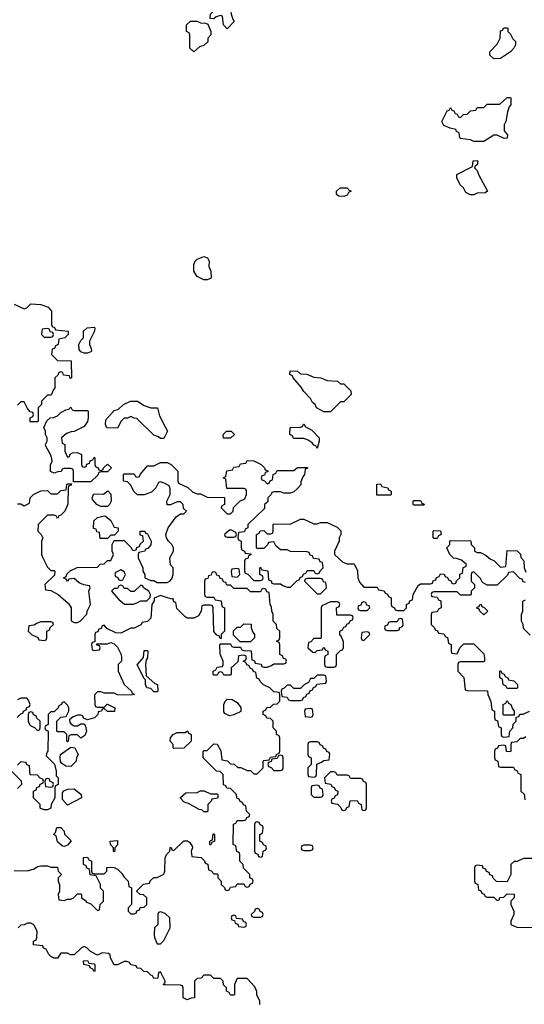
# Model space of a CAD drawing. Header units: inches. Extents: x 2701323 to 2964515, y 494916 to 722124.
# Tile 425 of 656: x 2839123 to 2842154, y 603451 to 609360. Entities that reach past the tile are written whole.
import ezdxf

# ---------------------------------------------------------------- set-up
doc = ezdxf.new("R2010")
doc.units = ezdxf.units.IN
doc.header["$MEASUREMENT"] = 0
doc.layers.add('C8630', color=7, linetype='Continuous')
doc.layers.add('C8640', color=7, linetype='Continuous')

msp = doc.modelspace()

# ---------------------------------------------------------------- linework, layer by layer
at = {"layer": 'C8630', "color": 2, "elevation": 2}
for points in [[(2839090, 607652), (2839150, 607624.7), (2839166, 607630), (2839190, 607654), (2839250, 607651.3), (2839295.3, 607635.3), (2839314, 607610), (2839314, 607530), (2839318, 607518), (2839332.7, 607512.7), (2839338, 607498), (2839414, 607490), (2839414, 607470), (2839394, 607450), (2839358, 607442), (2839354, 607410), (2839338, 607402), (2839332.7, 607387.3), (2839318, 607382), (2839314, 607350), (2839350, 607314), (2839432.7, 607312.7), (2839434, 607210), (2839427.3, 607207.3), (2839422, 607222), (2839387.3, 607227.3), (2839382, 607242), (2839370, 607246), (2839358, 607242), (2839352.7, 607227.3), (2839334, 607210), (2839334, 607150), (2839323.6, 607136.4), (2839314, 607110), (2839310, 607106), (2839290, 607106), (2839254, 607070), (2839254, 607050), (2839234, 607030), (2839234, 606950), (2839230, 606946), (2839187.3, 606947.3), (2839186, 606970), (2839202, 606978), (2839206, 606990), (2839202, 607002), (2839187.3, 607007.3), (2839170, 607026), (2839150, 607066), (2839130, 607066), (2839110, 607046)], [(2840000, 606866), (2839990, 606846), (2839970, 606846), (2839956.4, 606856.4), (2839930, 606866), (2839827.3, 606967.3), (2839810, 606968), (2839790, 606978), (2839771.1, 606968.9), (2839750, 606968), (2839732, 606950), (2839710, 606908), (2839646, 606910), (2839638, 606930), (2839640.4, 606959.6), (2839690, 607014), (2839716.4, 607023.6), (2839746, 607050), (2839788.9, 607071.1), (2839830, 607071), (2839870, 607044.7), (2839910, 607031.3), (2839951.6, 607031.6), (2839963.6, 606983.6), (2840000, 606913.2)], [(2840000, 606574.4), (2839996.4, 606576.4), (2839970, 606586), (2839958, 606582), (2839942, 606550), (2839915.3, 606524.7), (2839870, 606508), (2839830, 606508), (2839810, 606526), (2839788.4, 606568.4), (2839770, 606586), (2839746, 606590), (2839746, 606630), (2839750, 606634), (2839810, 606634), (2839818, 606618), (2839830, 606614), (2839842, 606618), (2839846, 606630), (2839890, 606682), (2839930, 606682), (2839970, 606702), (2840000, 606702)], [(2839110, 606454), (2839130, 606454), (2839150, 606442), (2839182, 606458), (2839186, 606490), (2839206, 606510), (2839250, 606532), (2839290, 606534), (2839310, 606514), (2839350, 606514), (2839370, 606534), (2839402, 606538), (2839406, 606570), (2839410, 606574), (2839434, 606574), (2839432.7, 606567.3), (2839418, 606562), (2839414, 606550), (2839412.7, 606452.7), (2839394, 606410), (2839370, 606386), (2839358, 606382), (2839350, 606366), (2839342, 606382), (2839330, 606386), (2839290, 606386), (2839234, 606330), (2839232, 606290), (2839252, 606270), (2839262, 606250), (2839254, 606230), (2839254, 606150), (2839262, 606130), (2839290, 606074), (2839310, 606054), (2839330, 606054), (2839334, 606050), (2839332.7, 606027.3), (2839274, 605970), (2839278, 605938), (2839310, 605934), (2839354, 605910), (2839416.9, 605856.9), (2839432, 605830), (2839432.7, 605752.7), (2839450, 605742), (2839470, 605742), (2839486, 605750), (2839527.3, 605792.7), (2839528, 605810), (2839548, 605850), (2839538, 605930), (2839546, 605950), (2839542, 605962), (2839508.4, 605968.4), (2839480.4, 605980.4), (2839450, 606006), (2839418, 606002), (2839410, 605988), (2839402, 606002), (2839386, 606010), (2839402, 606018), (2839407.3, 606032.7), (2839427.3, 606052.7), (2839468.4, 606071.6), (2839590, 606074), (2839607.3, 606092.7), (2839630, 606094), (2839650, 606114), (2839670, 606114), (2839686, 606150), (2839678, 606170), (2839678, 606210), (2839690, 606234), (2839750, 606234), (2839792.7, 606192.7), (2839798, 606178), (2839810, 606174), (2839822, 606178), (2839827.3, 606192.7), (2839842, 606198), (2839847.3, 606212.7), (2839866, 606230), (2839862, 606262), (2839847.3, 606267.3), (2839846, 606290), (2839874, 606290), (2839878, 606278), (2839890, 606274), (2839912, 606230), (2839911.6, 606208.4), (2839892.7, 606187.3), (2839878, 606182), (2839874, 606170), (2839838, 606162), (2839834, 606150), (2839834, 606130), (2839862, 606070), (2839862, 606050), (2839874, 606030), (2839874, 606010), (2839910, 605994), (2839930, 605994), (2839950, 605982), (2840000, 605982)], [(2840000, 605894.3), (2839970, 605904), (2839931.6, 605888.4), (2839931.6, 605871.6), (2839918, 605850), (2839911, 605769), (2839891.6, 605748.4), (2839858, 605742), (2839851.3, 605728.7), (2839810, 605708), (2839790, 605708), (2839730, 605678), (2839700.4, 605680.4), (2839647.3, 605707.3), (2839630, 605726), (2839618, 605722), (2839612.7, 605707.3), (2839598, 605702), (2839592.7, 605687.3), (2839578, 605682), (2839574, 605670), (2839574, 605626), (2839558, 605622), (2839554, 605610), (2839558, 605578), (2839570, 605574), (2839602, 605578), (2839606, 605590), (2839602, 605602), (2839587.3, 605607.3), (2839586, 605614), (2839650, 605614), (2839670, 605622), (2839690, 605614), (2839710, 605594), (2839732, 605550), (2839734, 605530), (2839734, 605510), (2839714, 605490), (2839714, 605450), (2839751.1, 605371.1), (2839794, 605330), (2839798, 605318), (2839812, 605310), (2839790, 605306), (2839710, 605308), (2839690, 605318), (2839630, 605318), (2839610, 605326), (2839590, 605326), (2839572.7, 605307.3), (2839574, 605250), (2839578, 605238), (2839590, 605234), (2839630, 605234), (2839648.4, 605251.6), (2839651.6, 605251.6), (2839694, 605230), (2839692.7, 605207.3), (2839650, 605208), (2839630, 605226), (2839618, 605222), (2839614, 605210), (2839594, 605206), (2839592, 605190), (2839572, 605170), (2839530, 605158), (2839507.3, 605167.3), (2839502, 605182), (2839490, 605186), (2839470, 605186), (2839443.6, 605176.4), (2839422, 605158), (2839423.6, 605143.6), (2839430, 605134), (2839450, 605122), (2839470, 605122), (2839490, 605134), (2839510, 605134), (2839519.6, 605119.6), (2839524.7, 605090), (2839515.3, 605064.7), (2839491.6, 605048.4), (2839470, 605068), (2839432.7, 605067.3), (2839418, 605062), (2839414, 605030), (2839410, 605026), (2839406, 605030), (2839406, 605070), (2839390, 605086), (2839350, 605086), (2839346, 605090), (2839346, 605150), (2839370, 605174), (2839402, 605178), (2839418, 605210), (2839418, 605230), (2839410, 605246), (2839390, 605266), (2839378, 605262), (2839374, 605250), (2839358, 605242), (2839354, 605230), (2839330, 605206), (2839310, 605206), (2839294, 605190), (2839294, 605130), (2839278, 605122), (2839274, 605110), (2839278, 605098), (2839294, 605090), (2839292, 604970), (2839283.6, 604956.4), (2839282, 604942), (2839331.6, 604891.6), (2839342, 604850), (2839342, 604822), (2839354, 604810), (2839354, 604770), (2839338, 604762), (2839334, 604750), (2839334, 604690), (2839312, 604650), (2839311.3, 604628.7), (2839290, 604618), (2839270, 604618), (2839247.3, 604627.3), (2839246, 604650), (2839206, 604690), (2839206, 604730), (2839222, 604738), (2839227.3, 604752.7), (2839242, 604758), (2839247.3, 604772.7), (2839262, 604778), (2839266, 604790), (2839262, 604802), (2839247.3, 604807.3), (2839230, 604826), (2839187.3, 604827.3), (2839182, 604882), (2839167.3, 604887.3), (2839162, 604902), (2839130, 604906), (2839110, 604886)], [(2839107.3, 605172.7), (2839130, 605194), (2839142, 605198), (2839146, 605210), (2839162, 605218), (2839167.3, 605232.7), (2839182, 605238), (2839186, 605250), (2839176.4, 605276.4), (2839167.3, 605287.3), (2839130, 605288), (2839110, 605278)], [(2839072.7, 604852.7), (2839132.7, 604792.7), (2839134, 604770), (2839110, 604746)], [(2839090, 604254), (2839170, 604252), (2839210, 604264.7), (2839230, 604278), (2839250, 604282), (2839290, 604282), (2839310, 604274), (2839350, 604274), (2839354, 604250), (2839374, 604230), (2839354, 604210), (2839354, 604190), (2839362, 604170), (2839362, 604130), (2839354, 604110), (2839358, 604078), (2839390, 604074), (2839410, 604082), (2839430, 604082), (2839446, 604090), (2839470, 604114), (2839490, 604114), (2839494, 604110), (2839494, 604090), (2839516.9, 604076.9), (2839524.7, 604064.7), (2839550, 604054), (2839590, 604014), (2839602, 604018), (2839606, 604050), (2839626, 604070), (2839626, 604130), (2839608.4, 604148.4), (2839608, 604170), (2839582, 604222), (2839547.3, 604227.3), (2839542, 604262), (2839527.3, 604267.3), (2839522, 604282), (2839506, 604290), (2839507.3, 604332.7), (2839530, 604334), (2839538, 604318), (2839554, 604310), (2839554, 604250), (2839558, 604238), (2839570, 604234), (2839630, 604234), (2839646, 604250), (2839647.3, 604272.7), (2839670, 604274), (2839690, 604272), (2839710, 604262), (2839736.9, 604236.9), (2839750, 604214), (2839774, 604190), (2839778, 604158), (2839794, 604150), (2839794, 604050), (2839774, 604030), (2839774, 604010), (2839790, 603994), (2839810, 603994), (2839822, 603998), (2839827.3, 604012.7), (2839842, 604018), (2839847.3, 604032.7), (2839870, 604034), (2839886, 604050), (2839886, 604090), (2839867.3, 604107.3), (2839846, 604110), (2839827.3, 604127.3), (2839827.3, 604132.7), (2839867.3, 604172.7), (2839902, 604178), (2839907.3, 604192.7), (2839928.4, 604211.6), (2839950, 604212), (2839988.4, 604231.6), (2839995.3, 604250), (2839998, 604330), (2840000, 604335)], [(2840000, 603993.2), (2839996.4, 603996.4), (2839970, 604006), (2839958, 604002), (2839954, 603990), (2839954, 603930), (2839934, 603910), (2839932, 603870), (2839932.7, 603852.7), (2839950, 603814), (2839970, 603814), (2839990, 603834), (2840000, 603854)], [(2840000, 603567.2), (2839987.3, 603567.3), (2839987.3, 603572.7), (2839998, 603582), (2839998, 603590), (2839970, 603646), (2839958, 603642), (2839952.7, 603607.3), (2839930, 603606), (2839922, 603622), (2839910, 603626), (2839890, 603646), (2839868.4, 603648.4), (2839850, 603666), (2839828.7, 603668.7), (2839822, 603682), (2839790, 603688), (2839782, 603702), (2839767.3, 603707.3), (2839750, 603708), (2839710, 603688.7), (2839690, 603688.7), (2839668, 603730), (2839667.3, 603747.3), (2839656.4, 603756.4), (2839619.6, 603760.4), (2839590, 603746), (2839548.4, 603768.4), (2839526, 603790), (2839510, 603798), (2839494, 603790), (2839451.3, 603748.7), (2839428.9, 603748.9), (2839410, 603758), (2839370, 603758), (2839350, 603728), (2839330, 603728), (2839310, 603738), (2839298, 603750), (2839282, 603782), (2839267.3, 603787.3), (2839262, 603802), (2839207.3, 603807.3), (2839206, 603830), (2839222, 603838), (2839226, 603850), (2839228, 603890), (2839208.4, 603928.4), (2839190, 603938), (2839170, 603938), (2839150, 603928), (2839130, 603926), (2839114, 603910)]]:
    msp.add_lwpolyline(points, dxfattribs=at)
for points in [[(2839290, 607506), (2839258, 607502), (2839254, 607470), (2839270, 607454), (2839310, 607454), (2839322, 607458), (2839326, 607470), (2839322, 607482), (2839307.3, 607487.3), (2839302, 607502)], [(2839510, 607358), (2839490, 607366), (2839480.4, 607380.4), (2839478, 607410), (2839490, 607434), (2839506, 607450), (2839506, 607490), (2839528.4, 607511.6), (2839570, 607514), (2839574, 607510), (2839572, 607490), (2839542, 607430), (2839542, 607410), (2839552.7, 607387.3), (2839554, 607370), (2839550, 607366), (2839530, 607358)], [(2839450, 607014), (2839530, 607014), (2839534, 607010), (2839534, 606970), (2839531.6, 606948.4), (2839510, 606918), (2839450, 606888), (2839432.7, 606887.3), (2839403.6, 606876.4), (2839374, 606850), (2839378, 606818), (2839394, 606810), (2839394, 606770), (2839410, 606734), (2839422, 606738), (2839427.3, 606752.7), (2839440.4, 606759.6), (2839470, 606762), (2839494, 606750), (2839494, 606690), (2839498, 606678), (2839510, 606674), (2839522, 606678), (2839527.3, 606692.7), (2839542, 606698), (2839547.3, 606712.7), (2839562, 606718), (2839570, 606734), (2839574, 606730), (2839574, 606690), (2839578, 606678), (2839594, 606670), (2839598, 606658), (2839610, 606654), (2839622, 606658), (2839626, 606670), (2839650, 606692), (2839674, 606670), (2839650, 606646), (2839610, 606646), (2839598, 606642), (2839592.7, 606627.3), (2839550, 606586), (2839446, 606586), (2839446, 606650), (2839442, 606662), (2839430, 606666), (2839390, 606666), (2839378, 606662), (2839371.6, 606648.4), (2839352.7, 606647.3), (2839330, 606638), (2839308.4, 606648.4), (2839308.4, 606688.4), (2839318, 606710), (2839316.4, 606723.6), (2839310, 606746), (2839280.4, 606800.4), (2839278, 606810), (2839288, 606830), (2839288, 606850), (2839278, 606870), (2839278, 606890), (2839268, 606912), (2839287.3, 606952.7), (2839306, 606970), (2839327.3, 606972.7), (2839350, 606982), (2839370, 607002), (2839400.4, 607019.6), (2839418, 607022), (2839430, 607034), (2839438, 607018)], [(2839610, 606438), (2839586, 606450), (2839560.4, 606480.4), (2839558, 606490), (2839566, 606510), (2839570, 606514), (2839627.3, 606512.7), (2839652.7, 606532.7), (2839671.6, 606511.6), (2839672, 606470), (2839662, 606450), (2839650, 606438)], [(2839650, 606246), (2839607.3, 606247.3), (2839602, 606282), (2839587.3, 606287.3), (2839582, 606302), (2839566, 606306), (2839568.4, 606351.6), (2839590, 606372), (2839630, 606382), (2839639.6, 606379.6), (2839670, 606354), (2839690, 606314), (2839714, 606310), (2839714, 606290), (2839692.7, 606267.3), (2839670, 606266)], [(2839730, 606058), (2839698, 606042), (2839694, 606030), (2839698, 606018), (2839712.7, 606012.7), (2839718, 605998), (2839730, 605994), (2839742, 605998), (2839758, 606030), (2839750, 606046)], [(2839850, 605966), (2839811.6, 605928.4), (2839790, 605928), (2839770, 605946), (2839750, 605946), (2839742, 605962), (2839730, 605966), (2839718, 605962), (2839710, 605946), (2839690, 605946), (2839674, 605930), (2839719.6, 605879.6), (2839752.7, 605852.7), (2839807.3, 605852.7), (2839830, 605862), (2839850, 605872), (2839887.3, 605872.7), (2839907.3, 605892.7), (2839908, 605910), (2839898, 605930), (2839866, 605950), (2839862, 605962)], [(2839310, 605746), (2839250, 605746), (2839223.6, 605736.4), (2839210, 605726), (2839178, 605722), (2839174, 605690), (2839194, 605670), (2839232.7, 605652.7), (2839238, 605638), (2839270, 605634), (2839282, 605638), (2839286, 605650), (2839286, 605690), (2839302, 605698), (2839307.3, 605712.7), (2839326, 605730), (2839322, 605742)], [(2839930, 605326), (2839910, 605346), (2839886, 605350), (2839878, 605370), (2839878, 605398), (2839870, 605406), (2839828.4, 605488.4), (2839867.3, 605532.7), (2839870, 605574), (2839890, 605574), (2839892, 605570), (2839891.3, 605530), (2839882, 605518), (2839878, 605490), (2839882, 605422), (2839936, 605376), (2839952, 605370), (2839954, 605330), (2839950, 605326)], [(2839190, 605206), (2839178, 605202), (2839174, 605190), (2839174, 605150), (2839182, 605130), (2839190, 605122), (2839212.7, 605112.7), (2839230, 605094), (2839242, 605098), (2839246, 605110), (2839246, 605150), (2839227.3, 605167.3), (2839222, 605182), (2839207.3, 605187.3), (2839202, 605202)], [(2839430, 604878), (2839400.4, 604880.4), (2839376.4, 604896.4), (2839368.4, 604908.4), (2839366, 604930), (2839368.9, 604951.1), (2839430, 604994), (2839454, 604990), (2839474, 604950), (2839465.4, 604934.6), (2839462, 604910)], [(2839290, 604806), (2839278, 604802), (2839274, 604790), (2839278, 604758), (2839310, 604754), (2839322, 604758), (2839326, 604770), (2839322, 604782), (2839307.3, 604787.3), (2839302, 604802)], [(2839410, 604646), (2839380.4, 604680.4), (2839380.4, 604719.6), (2839388, 604732), (2839410, 604742), (2839450, 604744.7), (2839492, 604710), (2839494, 604690)], [(2839390, 604398), (2839380.4, 604400.4), (2839350, 604426), (2839342, 604462), (2839326, 604470), (2839338, 604482), (2839347.3, 604512.7), (2839371.1, 604511.1), (2839391, 604491), (2839392, 604472), (2839432.7, 604432.7), (2839410, 604406)], [(2839690, 604366), (2839686, 604370), (2839686, 604390), (2839668, 604410), (2839666, 604430), (2839710, 604434), (2839711.6, 604408.4), (2839694, 604390), (2839694, 604370)], [(2839570, 603648), (2839562, 603662), (2839546, 603670), (2839542, 603682), (2839508.9, 603688.9), (2839507.3, 603712.7), (2839530, 603714), (2839538, 603698), (2839570, 603694), (2839574, 603690), (2839574, 603650)]]:
    msp.add_lwpolyline(points, close=True, dxfattribs=at)
at = {"layer": 'C8640', "color": 2, "elevation": 2}
for points in [[(2840370, 609306), (2840348.4, 609328.4), (2840342, 609382), (2840330, 609386), (2840303.6, 609376.4), (2840290, 609366), (2840268, 609368), (2840270, 609394), (2840286, 609410), (2840315.3, 609424.7), (2840330, 609442), (2840351.6, 609451.6), (2840374, 609450), (2840392, 609410), (2840392.7, 609392.7), (2840403.6, 609363.6), (2840412, 609350)], [(2840170, 609168), (2840146, 609190), (2840146, 609270), (2840142, 609282), (2840126, 609290), (2840126, 609330), (2840150, 609352), (2840190, 609352), (2840210, 609342), (2840239.6, 609339.6), (2840252.7, 609332.7), (2840259.6, 609319.6), (2840272, 609290), (2840271.6, 609268.4), (2840254, 609250), (2840252.7, 609227.3), (2840230, 609206), (2840203.6, 609196.4)], [(2841970, 609126), (2841947.3, 609147.3), (2841947.3, 609167.3), (2841990, 609214), (2842008, 609250), (2842010, 609294), (2842022, 609298), (2842030, 609312), (2842050, 609312), (2842054, 609310), (2842054, 609290), (2842070, 609274), (2842085.4, 609245.4), (2842102, 609230), (2842102, 609210), (2842092, 609190), (2842070, 609168), (2842010, 609128)], [(2842032.7, 608647.3), (2841990, 608668), (2841970, 608668), (2841910, 608628), (2841850, 608628), (2841830, 608638), (2841770, 608646), (2841766, 608650), (2841762, 608682), (2841746, 608690), (2841742, 608702), (2841708.4, 608708.4), (2841670, 608726), (2841658, 608750), (2841690, 608814), (2841702, 608818), (2841710, 608834), (2841718, 608818), (2841730, 608814), (2841738, 608798), (2841750, 608794), (2841758, 608778), (2841770, 608774), (2841788.4, 608791.6), (2841810, 608794), (2841830, 608814), (2841862, 608818), (2841870, 608834), (2841910, 608834), (2841930, 608854), (2842007.3, 608852.7), (2842050, 608894), (2842070, 608894), (2842074, 608890), (2842074, 608850), (2842063.6, 608836.4), (2842052.7, 608807.3), (2842042, 608750), (2842032, 608730), (2842032.7, 608692.7), (2842052, 608670), (2842051.6, 608648.4)], [(2841850, 608308), (2841828.4, 608308.4), (2841803.1, 608323.1), (2841788, 608350), (2841769.1, 608369.1), (2841748.7, 608410), (2841748, 608430), (2841842, 608478), (2841847.3, 608512.7), (2841870, 608514), (2841874, 608510), (2841871.6, 608488.4), (2841858, 608482), (2841854, 608470), (2841870, 608454), (2841878, 608430), (2841932, 608330), (2841919.6, 608320.4), (2841870, 608318)], [(2841070, 608298), (2841040.4, 608300.4), (2841026, 608310), (2841026, 608330), (2841048.9, 608351.1), (2841091.6, 608351.6), (2841098, 608338), (2841114, 608330), (2841098, 608322), (2841090, 608306)], [(2840230, 607798), (2840190, 607818), (2840184.7, 607824.7), (2840168.7, 607850), (2840168.7, 607890), (2840178, 607910), (2840190, 607922), (2840230, 607938), (2840252, 607930), (2840262, 607910), (2840259.6, 607879.6), (2840272, 607850), (2840274, 607810), (2840270, 607806), (2840250, 607798)], [(2841050, 607174), (2841070, 607174), (2841112.7, 607132.7), (2841114, 607110), (2841070, 607066), (2841050, 607066), (2840990, 607006), (2840950, 607006), (2840906, 607030), (2840898, 607050), (2840882, 607062), (2840870, 607086), (2840828.9, 607128.9), (2840814.6, 607154.6), (2840766, 607210), (2840762, 607222), (2840746, 607230), (2840747.3, 607252.7), (2840791.6, 607251.6), (2840810, 607234), (2840847.3, 607232.7), (2840890, 607214), (2840931.6, 607211.6), (2840970, 607194), (2841031.6, 607191.6)], [(2840910, 606786), (2840902, 606802), (2840890, 606806), (2840880.4, 606820.4), (2840856.4, 606836.4), (2840830, 606846), (2840767.3, 606847.3), (2840762, 606862), (2840746, 606870), (2840747.3, 606912.7), (2840810, 606914), (2840822, 606918), (2840827.3, 606932.7), (2840832.7, 606932.7), (2840838, 606918), (2840876.9, 606896.9), (2840922, 606850), (2840922, 606830)], [(2840390, 606848), (2840348.4, 606848.4), (2840346, 606870), (2840366, 606890), (2840394, 606890), (2840414, 606870)], [(2841350, 606506), (2841267.3, 606507.3), (2841267.3, 606572.7), (2841290, 606574), (2841298, 606558), (2841334, 606550), (2841338, 606538), (2841354, 606530), (2841354, 606510)], [(2841490, 606446), (2841486, 606450), (2841486, 606470), (2841490, 606474), (2841530, 606474), (2841538, 606458), (2841552.7, 606452.7), (2841550, 606446)], [(2840396.4, 606296.4), (2840383.6, 606296.4), (2840354, 606270), (2840358, 606258), (2840370, 606254), (2840410, 606254), (2840422, 606258), (2840426, 606270), (2840422, 606282)], [(2841610, 606246), (2841606, 606250), (2841606, 606290), (2841610, 606294), (2841651.6, 606291.6), (2841654, 606270), (2841638, 606262), (2841630, 606246)], [(2840430, 606066), (2840398, 606062), (2840394, 606050), (2840398, 606018), (2840430, 606014), (2840446, 606030), (2840442, 606062)], [(2840930, 606006), (2840850, 606006), (2840838, 606002), (2840834, 605990), (2840910, 605914), (2840930, 605914), (2840966, 605950), (2840962, 605982), (2840947.3, 605987.3), (2840942, 606002)], [(2841030, 605866), (2840990, 605866), (2840938, 605842), (2840934, 605830), (2840934, 605650), (2840930, 605646), (2840890, 605646), (2840872.7, 605627.3), (2840858, 605622), (2840854, 605590), (2840883.6, 605563.6), (2840898, 605562), (2840910, 605574), (2840942, 605578), (2840947.3, 605592.7), (2840952.7, 605592.7), (2840958, 605578), (2840974, 605570), (2840974, 605550), (2840958, 605542), (2840954, 605530), (2840954, 605490), (2840958, 605478), (2840970, 605474), (2841010, 605474), (2841022, 605478), (2841026, 605490), (2841026, 605550), (2841050, 605574), (2841062, 605578), (2841067.3, 605592.7), (2841067.3, 605627.3), (2841056.4, 605656.4), (2841046, 605670), (2841046, 605690), (2841062, 605698), (2841070, 605714), (2841082, 605718), (2841087.3, 605732.7), (2841102, 605738), (2841107.3, 605752.7), (2841122, 605758), (2841126, 605770), (2841122, 605782), (2841110, 605786), (2841027.3, 605787.3), (2841026, 605830), (2841042, 605838), (2841046, 605850), (2841042, 605862)], [(2841190, 605866), (2841178, 605862), (2841172.7, 605847.3), (2841158, 605842), (2841154, 605830), (2841158, 605818), (2841170, 605814), (2841210, 605814), (2841226, 605830), (2841222, 605842), (2841207.3, 605847.3), (2841202, 605862)], [(2841910, 605788), (2841886, 605810), (2841882, 605822), (2841868.4, 605828.4), (2841870, 605834), (2841882, 605838), (2841888, 605852), (2841894, 605850), (2841898, 605838), (2841912.7, 605832.7), (2841934, 605810)], [(2840510, 605626), (2840447.3, 605627.3), (2840407.3, 605667.3), (2840407.3, 605692.7), (2840430, 605714), (2840450, 605714), (2840470, 605734), (2840512.7, 605732.7), (2840514, 605710), (2840523.6, 605683.6), (2840534, 605670), (2840534, 605650)], [(2841410, 605766), (2841398, 605762), (2841390, 605746), (2841350, 605746), (2841338, 605742), (2841332.7, 605727.3), (2841318, 605722), (2841314, 605710), (2841318, 605698), (2841330, 605694), (2841390, 605694), (2841402, 605698), (2841407.3, 605712.7), (2841422, 605718), (2841426, 605730), (2841422, 605762)], [(2841210, 605686), (2841178, 605682), (2841174, 605650), (2841178, 605638), (2841190, 605634), (2841226, 605670), (2841222, 605682)], [(2842050, 605346), (2842042, 605362), (2842027.3, 605367.3), (2842022, 605402), (2842006, 605410), (2842007.3, 605452.7), (2842012.7, 605452.7), (2842018, 605438), (2842032.7, 605432.7), (2842038, 605418), (2842054, 605410), (2842058, 605398), (2842091.3, 605391.3), (2842114, 605370), (2842114, 605350), (2842110, 605346)], [(2840950, 605426), (2840910, 605426), (2840890, 605406), (2840870, 605406), (2840858, 605382), (2840834, 605370), (2840810, 605346), (2840770, 605346), (2840750, 605366), (2840730, 605366), (2840712.7, 605347.3), (2840698, 605342), (2840694, 605330), (2840698, 605298), (2840730, 605294), (2840738, 605278), (2840750, 605274), (2840810, 605274), (2840822, 605278), (2840827.3, 605292.7), (2840842, 605298), (2840847.3, 605312.7), (2840862, 605318), (2840867.3, 605332.7), (2840882, 605338), (2840887.3, 605352.7), (2840902, 605358), (2840907.3, 605372.7), (2840962, 605378), (2840966, 605390), (2840962, 605422)], [(2840383.1, 605183.1), (2840356.4, 605196.4), (2840350, 605206), (2840348.9, 605251.1), (2840358, 605270), (2840370, 605282), (2840399.6, 605279.6), (2840430, 605262), (2840451.6, 605231.6), (2840451.1, 605208.9), (2840410, 605188)], [(2842030, 605186), (2842026, 605190), (2842026, 605250), (2842042, 605258), (2842050, 605274), (2842058, 605258), (2842074, 605250), (2842083.6, 605223.6), (2842094, 605210), (2842094, 605186), (2842090, 605186)], [(2840870, 605226), (2840838, 605222), (2840834, 605210), (2840838, 605178), (2840870, 605174), (2840882, 605178), (2840886, 605190), (2840882, 605222)], [(2840050, 604986), (2840046, 604990), (2840046, 605010), (2840028, 605030), (2840028.7, 605050), (2840046, 605070), (2840070, 605082), (2840118, 605082), (2840132, 605092), (2840138, 605078), (2840154, 605070), (2840154, 605030), (2840110, 604988)], [(2840910, 605026), (2840870, 605026), (2840858, 605022), (2840854, 605010), (2840854, 604950), (2840858, 604938), (2840874, 604930), (2840874, 604890), (2840854, 604870), (2840854, 604830), (2840858, 604818), (2840890, 604814), (2840902, 604818), (2840906, 604830), (2840907.3, 604892.7), (2840936.4, 604903.6), (2840950, 604914), (2840982, 604918), (2840986, 604950), (2840982, 604962), (2840967.3, 604967.3), (2840962, 604982), (2840947.3, 604987.3), (2840942, 605002), (2840927.3, 605007.3), (2840922, 605022)], [(2840690, 604946), (2840678, 604942), (2840670, 604926), (2840638, 604922), (2840632.7, 604907.3), (2840618, 604902), (2840614, 604890), (2840618, 604878), (2840632.7, 604872.7), (2840650, 604854), (2840690, 604854), (2840702, 604858), (2840706, 604870), (2840706, 604930), (2840702, 604942)], [(2841010, 604846), (2840990, 604846), (2840954, 604810), (2840958, 604778), (2840992.7, 604772.7), (2840998, 604758), (2841012.7, 604752.7), (2841018, 604738), (2841034, 604730), (2841032.7, 604707.3), (2841018, 604702), (2841012.7, 604687.3), (2840998, 604682), (2840994, 604670), (2840998, 604658), (2841032.7, 604652.7), (2841052.7, 604632.7), (2841058, 604618), (2841070, 604614), (2841082, 604618), (2841087.3, 604632.7), (2841102, 604638), (2841107.3, 604672.7), (2841150, 604674), (2841158, 604658), (2841174, 604650), (2841178, 604618), (2841190, 604614), (2841202, 604618), (2841206, 604630), (2841206, 604770), (2841202, 604782), (2841187.3, 604787.3), (2841182, 604802), (2841170, 604806), (2841110, 604806), (2841102, 604822), (2841090, 604826), (2841030, 604826), (2841022, 604842)], [(2840270, 604714), (2840310, 604714), (2840314, 604710), (2840312.7, 604687.3), (2840278, 604682), (2840274, 604670), (2840254, 604650), (2840254, 604610), (2840250, 604606), (2840230, 604606), (2840218, 604618), (2840200.4, 604620.4), (2840136.4, 604656.4), (2840120.4, 604660.4), (2840110, 604666), (2840088.4, 604688.4), (2840088.4, 604691.6), (2840120.4, 604719.6), (2840190, 604722), (2840210, 604732), (2840231.6, 604731.6)], [(2840910, 604766), (2840878, 604762), (2840874, 604750), (2840874, 604710), (2840890, 604694), (2840930, 604694), (2840942, 604698), (2840946, 604710), (2840942, 604742), (2840927.3, 604747.3), (2840922, 604762)], [(2840550, 604546), (2840538, 604542), (2840534, 604530), (2840534, 604370), (2840538, 604358), (2840552.7, 604352.7), (2840558, 604338), (2840570, 604334), (2840582, 604338), (2840586, 604370), (2840602, 604378), (2840606, 604390), (2840602, 604402), (2840587.3, 604407.3), (2840582, 604422), (2840566, 604430), (2840566, 604470), (2840582, 604478), (2840586, 604510), (2840582, 604522), (2840567.3, 604527.3), (2840562, 604542)], [(2840270, 604406), (2840266, 604410), (2840266, 604430), (2840282, 604438), (2840286, 604474), (2840290, 604474), (2840294, 604470), (2840294, 604430), (2840278, 604422)], [(2840870, 604406), (2840830, 604406), (2840818, 604402), (2840814, 604390), (2840818, 604378), (2840830, 604374), (2840870, 604374), (2840882, 604378), (2840886, 604390), (2840882, 604402)], [(2840550, 604026), (2840538, 604022), (2840532.7, 604007.3), (2840514, 603990), (2840518, 603978), (2840530, 603974), (2840570, 603974), (2840582, 603978), (2840586, 603990), (2840582, 604002), (2840567.3, 604007.3), (2840562, 604022)], [(2840410, 603986), (2840398, 603982), (2840394, 603970), (2840398, 603958), (2840414, 603954), (2840418, 603938), (2840432.7, 603932.7), (2840438, 603918), (2840470, 603914), (2840482, 603918), (2840486, 603930), (2840482, 603942), (2840467.3, 603947.3), (2840462, 603962), (2840426, 603966), (2840422, 603982)]]:
    msp.add_lwpolyline(points, close=True, dxfattribs=at)
for points in [[(2840000, 606913.2), (2840012, 606890), (2840000, 606866)], [(2840000, 606702), (2840010, 606702), (2840034, 606690), (2840074, 606650), (2840074, 606590), (2840078, 606578), (2840132.7, 606552.7), (2840163.6, 606523.6), (2840190, 606514), (2840210, 606514), (2840250, 606494), (2840352.7, 606492.7), (2840354, 606450), (2840338, 606442), (2840334, 606430), (2840370, 606394), (2840390, 606394), (2840406, 606410), (2840407.3, 606432.7), (2840446, 606470), (2840474.6, 606485.4), (2840486, 606510), (2840486, 606530), (2840482, 606542), (2840470, 606546), (2840367.3, 606547.3), (2840362, 606602), (2840346, 606610), (2840362, 606618), (2840367.3, 606652.7), (2840402, 606658), (2840410, 606674), (2840442, 606678), (2840450, 606694), (2840482, 606698), (2840490, 606714), (2840530, 606712), (2840574, 606690), (2840594, 606670), (2840598, 606658), (2840612.7, 606652.7), (2840612.7, 606647.3), (2840598, 606642), (2840592.7, 606627.3), (2840578, 606622), (2840574, 606610), (2840578, 606598), (2840592.7, 606592.7), (2840610, 606574), (2840622, 606578), (2840627.3, 606592.7), (2840642, 606598), (2840646, 606630), (2840662, 606638), (2840670, 606654), (2840770, 606654), (2840792.7, 606672.7), (2840852.7, 606672.7), (2840850, 606666), (2840838, 606662), (2840834, 606630), (2840823.6, 606616.4), (2840812.7, 606587.3), (2840811.6, 606568.4), (2840792.7, 606547.3), (2840770, 606526), (2840750, 606518), (2840710, 606518), (2840690, 606526), (2840650, 606526), (2840638, 606522), (2840634, 606510), (2840614, 606490), (2840612.7, 606467.3), (2840594, 606450), (2840592.7, 606427.3), (2840494, 606330), (2840494, 606310), (2840478, 606302), (2840472.7, 606287.3), (2840438, 606282), (2840434, 606250), (2840438, 606238), (2840454, 606230), (2840454, 606190), (2840458, 606178), (2840474, 606170), (2840478, 606158), (2840510, 606154), (2840514, 606150), (2840498, 606142), (2840492.7, 606127.3), (2840478, 606122), (2840474, 606110), (2840474, 606050), (2840478, 606038), (2840492.7, 606032.7), (2840530, 605994), (2840570, 605994), (2840582, 605998), (2840586, 606010), (2840582, 606022), (2840566, 606030), (2840566, 606070), (2840570, 606074), (2840578, 606058), (2840612.7, 606052.7), (2840618, 605998), (2840632.7, 605992.7), (2840638, 605978), (2840650, 605974), (2840690, 605974), (2840703.6, 605963.6), (2840730, 605954), (2840750, 605954), (2840790, 605994), (2840802, 605998), (2840807.3, 606012.7), (2840822, 606018), (2840827.3, 606032.7), (2840842, 606038), (2840850, 606054), (2840890, 606054), (2840898, 606038), (2840910, 606034), (2840922, 606038), (2840927.3, 606052.7), (2840946, 606070), (2840942, 606102), (2840927.3, 606107.3), (2840922, 606122), (2840887.3, 606127.3), (2840882, 606142), (2840867.3, 606147.3), (2840862, 606162), (2840850, 606166), (2840750, 606168), (2840730, 606178), (2840690, 606178), (2840662, 606202), (2840650, 606226), (2840618, 606222), (2840614, 606210), (2840590, 606186), (2840550, 606186), (2840546, 606190), (2840546, 606270), (2840562, 606278), (2840567.3, 606292.7), (2840590, 606294), (2840610, 606274), (2840630, 606274), (2840642, 606278), (2840646, 606290), (2840646, 606330), (2840650, 606334), (2840747.3, 606332.7), (2840810, 606362), (2840830, 606362), (2840890, 606334), (2840910, 606334), (2840930, 606342), (2840970, 606342), (2841030, 606314), (2841051.6, 606291.6), (2841052, 606270), (2841042, 606250), (2841042, 606230), (2841014, 606170), (2841014, 606150), (2841063.6, 606103.6), (2841090, 606094), (2841130, 606094), (2841134, 606090), (2841151.6, 606051.6), (2841154, 606010), (2841163.6, 605983.6), (2841190, 605954), (2841270, 605954), (2841278, 605938), (2841312.7, 605932.7), (2841318, 605918), (2841332.7, 605912.7), (2841338, 605898), (2841354, 605890), (2841354, 605850), (2841358, 605838), (2841374, 605830), (2841378, 605818), (2841390, 605814), (2841430, 605814), (2841446, 605830), (2841446, 605850), (2841462, 605858), (2841467.3, 605872.7), (2841482, 605878), (2841486, 605910), (2841516.4, 605963.6), (2841530, 605974), (2841590, 605974), (2841602, 605978), (2841607.3, 605992.7), (2841622, 605998), (2841627.3, 606012.7), (2841642, 606018), (2841650, 606034), (2841672.7, 606032.7), (2841678, 606018), (2841692.7, 606012.7), (2841698, 605998), (2841712.7, 605992.7), (2841718, 605978), (2841730, 605974), (2841742, 605978), (2841747.3, 605992.7), (2841766, 606010), (2841767.3, 606032.7), (2841782, 606038), (2841787.3, 606072.7), (2841802, 606078), (2841806, 606090), (2841776.4, 606116.4), (2841747.3, 606127.3), (2841728.4, 606128.4), (2841706, 606150), (2841688, 606190), (2841706, 606210), (2841706, 606230), (2841710, 606234), (2841832.7, 606232.7), (2841834, 606210), (2841854, 606190), (2841854, 606170), (2841870, 606162), (2841890, 606162), (2841925.4, 606145.4), (2841950, 606122), (2841970, 606114), (2842010, 606074), (2842042, 606078), (2842050, 606174), (2842111.6, 606171.6), (2842131.6, 606151.6), (2842132.7, 606132.7), (2842151.6, 606111.6), (2842154, 606070), (2842163.6, 606043.6)], [(2840000, 605982), (2840010, 605982), (2840026, 605990), (2840036.4, 606003.6), (2840046, 606030), (2840046, 606070), (2840028.4, 606088.4), (2840026, 606130), (2840048, 606170), (2840048, 606190), (2840038, 606210), (2840018, 606230), (2840006, 606250), (2840002, 606270), (2840015.3, 606310), (2840063.1, 606376.9), (2840090, 606394), (2840110, 606394), (2840126, 606410), (2840107.3, 606427.3), (2840106, 606450), (2840090, 606466), (2840070, 606466), (2840030, 606448), (2840008.9, 606448.9), (2840008, 606470), (2840028, 606510), (2840027.3, 606547.3), (2840022, 606562), (2840000, 606574.4)], [(2840000, 604335), (2840006, 604350), (2840026, 604370), (2840027.3, 604392.7), (2840032.7, 604392.7), (2840038, 604378), (2840050, 604374), (2840108.4, 604431.6), (2840131.6, 604431.6), (2840143.6, 604423.6), (2840159.6, 604399.6), (2840162, 604390), (2840154, 604370), (2840158, 604338), (2840212.7, 604332.7), (2840232.7, 604312.7), (2840238, 604298), (2840252.7, 604292.7), (2840258, 604258), (2840272.7, 604252.7), (2840290, 604234), (2840310, 604234), (2840314, 604230), (2840314, 604210), (2840334, 604190), (2840334, 604170), (2840352.7, 604152.7), (2840358, 604138), (2840370, 604134), (2840382, 604138), (2840390, 604154), (2840422, 604158), (2840430, 604174), (2840470, 604174), (2840478, 604158), (2840490, 604154), (2840502, 604158), (2840507.3, 604172.7), (2840522, 604178), (2840526, 604190), (2840522, 604202), (2840506, 604210), (2840506, 604230), (2840467.3, 604267.3), (2840466, 604290), (2840446, 604310), (2840446, 604350), (2840442, 604362), (2840427.3, 604367.3), (2840422, 604402), (2840406, 604410), (2840407.3, 604532.7), (2840422, 604538), (2840430, 604554), (2840470, 604554), (2840482, 604558), (2840487.3, 604572.7), (2840502, 604578), (2840506, 604590), (2840486, 604610), (2840482, 604642), (2840467.3, 604647.3), (2840462, 604662), (2840447.3, 604667.3), (2840442, 604682), (2840427.3, 604687.3), (2840426, 604710), (2840390, 604746), (2840368.4, 604748.4), (2840362, 604762), (2840347.3, 604767.3), (2840346, 604830), (2840327.3, 604847.3), (2840306, 604850), (2840226, 604930), (2840226, 604970), (2840230, 604974), (2840250, 604974), (2840290, 605014), (2840310, 605012), (2840331.6, 604971.6), (2840338, 604918), (2840371.6, 604911.6), (2840390, 604894), (2840411.6, 604891.6), (2840432.7, 604872.7), (2840451.6, 604871.6), (2840490, 604854), (2840510, 604854), (2840530, 604834), (2840550, 604834), (2840586, 604870), (2840586, 604910), (2840590, 604914), (2840622, 604918), (2840630, 604934), (2840662, 604938), (2840666, 604950), (2840682, 604958), (2840686, 604970), (2840686, 605050), (2840682, 605062), (2840666, 605070), (2840666, 605090), (2840646, 605110), (2840646, 605150), (2840630, 605166), (2840607.3, 605167.3), (2840602, 605182), (2840586, 605190), (2840586, 605210), (2840602, 605218), (2840607.3, 605232.7), (2840630, 605234), (2840647.3, 605252.7), (2840670, 605254), (2840686, 605270), (2840686, 605310), (2840682, 605322), (2840650, 605326), (2840626, 605350), (2840587.3, 605367.3), (2840567.3, 605387.3), (2840562, 605402), (2840547.3, 605407.3), (2840542, 605442), (2840527.3, 605447.3), (2840522, 605462), (2840507.3, 605467.3), (2840502, 605482), (2840487.3, 605487.3), (2840482, 605502), (2840466, 605510), (2840482, 605518), (2840486, 605530), (2840482, 605542), (2840470, 605546), (2840438, 605542), (2840432.7, 605507.3), (2840394, 605470), (2840394, 605430), (2840390, 605426), (2840350, 605426), (2840342, 605442), (2840330, 605446), (2840318, 605442), (2840310, 605426), (2840290, 605426), (2840286, 605430), (2840286, 605450), (2840302, 605458), (2840310, 605474), (2840342, 605478), (2840346, 605490), (2840346, 605510), (2840327.3, 605552.7), (2840326, 605610), (2840330, 605614), (2840390, 605614), (2840398, 605598), (2840410, 605594), (2840450, 605594), (2840458, 605578), (2840470, 605574), (2840512.7, 605572.7), (2840518, 605518), (2840532.7, 605512.7), (2840538, 605498), (2840572.7, 605492.7), (2840578, 605478), (2840590, 605474), (2840610, 605474), (2840636.4, 605483.6), (2840650, 605494), (2840710, 605494), (2840722, 605498), (2840726, 605510), (2840722, 605522), (2840707.3, 605527.3), (2840702, 605542), (2840686, 605550), (2840686, 605610), (2840682, 605622), (2840666, 605630), (2840682, 605638), (2840686, 605650), (2840686, 605690), (2840667.3, 605707.3), (2840666, 605730), (2840646, 605750), (2840646, 605790), (2840638, 605810), (2840636.4, 605836.4), (2840628, 605850), (2840622, 605922), (2840607.3, 605927.3), (2840602, 605942), (2840590, 605946), (2840578, 605942), (2840570, 605926), (2840510, 605926), (2840490, 605946), (2840410, 605946), (2840390, 605966), (2840367.3, 605967.3), (2840362, 605982), (2840347.3, 605987.3), (2840342, 606002), (2840327.3, 606007.3), (2840322, 606022), (2840307.3, 606027.3), (2840302, 606042), (2840290, 606046), (2840278, 606042), (2840272.7, 606027.3), (2840258, 606022), (2840252.7, 606007.3), (2840238, 606002), (2840234, 605990), (2840234, 605910), (2840238, 605898), (2840250, 605894), (2840290, 605894), (2840298, 605878), (2840332.7, 605872.7), (2840338, 605838), (2840354, 605830), (2840354, 605690), (2840334, 605670), (2840332.7, 605647.3), (2840327.3, 605647.3), (2840322, 605662), (2840307.3, 605667.3), (2840288.4, 605688.4), (2840286, 605830), (2840282, 605842), (2840270, 605846), (2840230, 605846), (2840218, 605842), (2840214, 605810), (2840198, 605782), (2840170, 605768), (2840130, 605768), (2840116.4, 605776.4), (2840067.3, 605827.3), (2840062, 605862), (2840050, 605866), (2840046, 605886), (2840038, 605882), (2840000, 605894.3)], [(2842162, 605982), (2842147.3, 605987.3), (2842142, 606002), (2842127.3, 606007.3), (2842090, 606046), (2842058, 606042), (2842052.7, 606027.3), (2841990, 605966), (2841930, 605966), (2841902, 605982), (2841890, 606006), (2841850, 606046), (2841838, 606042), (2841834, 606030), (2841834, 605990), (2841854, 605970), (2841854, 605950), (2841834, 605930), (2841834, 605910), (2841830, 605906), (2841770, 605906), (2841750, 605926), (2841610, 605926), (2841598, 605922), (2841594, 605910), (2841598, 605898), (2841630, 605894), (2841638, 605878), (2841652.7, 605872.7), (2841654, 605830), (2841638, 605822), (2841630, 605806), (2841598, 605802), (2841594, 605790), (2841594, 605730), (2841614, 605710), (2841618, 605698), (2841632.7, 605692.7), (2841638, 605678), (2841670, 605674), (2841678, 605658), (2841692.7, 605652.7), (2841698, 605618), (2841714, 605610), (2841714, 605570), (2841718, 605558), (2841750, 605554), (2841766, 605590), (2841790, 605614), (2841850, 605614), (2841910, 605554), (2841914, 605530), (2841914, 605510), (2841910, 605506), (2841770, 605506), (2841758, 605502), (2841754, 605490), (2841754, 605450), (2841791.6, 605411.6), (2841798, 605338), (2841810, 605334), (2841932.7, 605332.7), (2841934, 605310), (2841952.7, 605267.3), (2841958, 605218), (2841974, 605210), (2841974, 605170), (2841978, 605158), (2841992.7, 605152.7), (2841998, 605118), (2842014, 605110), (2842014, 605070), (2842018, 605058), (2842030, 605054), (2842062, 605058), (2842066, 605090), (2842086, 605110), (2842087.3, 605132.7), (2842106, 605150), (2842106, 605174), (2842122, 605178), (2842128, 605192), (2842147.3, 605192.7), (2842186, 605210)], [(2842190, 605666), (2842150, 605706), (2842148, 605730), (2842138, 605750), (2842138, 605790), (2842146, 605810), (2842146, 605870), (2842162, 605878)], [(2842163.6, 605056.4), (2842150, 605046), (2842130, 605046), (2842110, 605026), (2842078, 605022), (2842074, 605010), (2842074, 604970), (2842070, 604966), (2842047.3, 604967.3), (2842042, 605002), (2842030, 605006), (2841998, 605002), (2841992.7, 604987.3), (2841978, 604982), (2841974, 604970), (2841974, 604930), (2841978, 604918), (2841994, 604910), (2841998, 604878), (2842010, 604874), (2842090, 604874), (2842098, 604858), (2842110, 604854), (2842118, 604838), (2842134, 604830), (2842134, 604730), (2842152.7, 604712.7), (2842158, 604678)], [(2842210, 604326), (2842150, 604326), (2842111.6, 604308.4), (2842092.7, 604307.3), (2842074, 604290), (2842074, 604230), (2842050, 604186), (2841987.3, 604187.3), (2841967.3, 604207.3), (2841962, 604222), (2841947.3, 604227.3), (2841942, 604242), (2841927.3, 604247.3), (2841922, 604262), (2841907.3, 604267.3), (2841902, 604282), (2841870, 604286), (2841858, 604282), (2841854, 604270), (2841854, 604190), (2841858, 604178), (2841874, 604170), (2841878, 604138), (2841892.7, 604132.7), (2841898, 604118), (2841912.7, 604112.7), (2841918, 604098), (2841930, 604094), (2841970, 604094), (2841990, 604074), (2842002, 604078), (2842007.3, 604092.7), (2842030, 604094), (2842050, 604114), (2842092.7, 604112.7), (2842094, 604090), (2842074, 604070), (2842074, 604050), (2842092, 604010), (2842092, 603990), (2842074, 603950), (2842074, 603930), (2842110, 603914), (2842252.7, 603912.7)], [(2840000, 603854), (2840028, 603910), (2840026, 603970), (2840000, 603993.2)], [(2840566, 603450), (2840566, 603470), (2840548.4, 603508.4), (2840547.3, 603527.3), (2840536.4, 603556.4), (2840490, 603606), (2840430, 603606), (2840414, 603570), (2840414, 603510), (2840410, 603506), (2840390, 603506), (2840382, 603522), (2840366, 603530), (2840366, 603550), (2840347.3, 603567.3), (2840346, 603590), (2840330, 603606), (2840290, 603606), (2840270, 603626), (2840230, 603626), (2840212.7, 603607.3), (2840190, 603606), (2840174, 603590), (2840174, 603490), (2840152.7, 603487.3), (2840130, 603478), (2840106, 603490), (2840106, 603550), (2840102, 603562), (2840090, 603566), (2840000, 603567.2)]]:
    msp.add_lwpolyline(points, dxfattribs=at)

doc.saveas('drawing.dxf')
